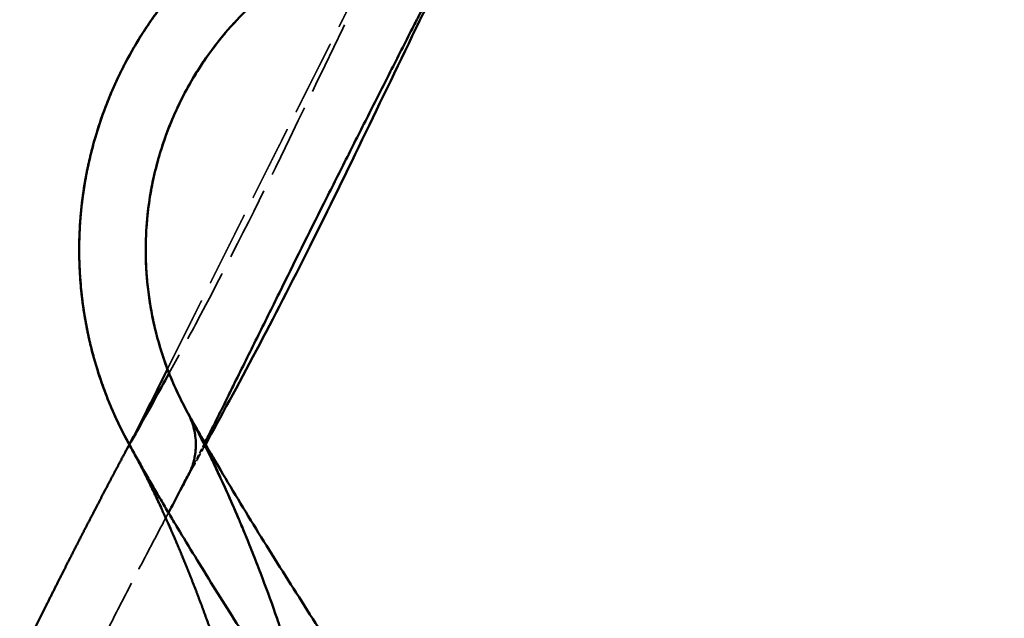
# Model space of a CAD drawing. Header units: millimetres. Extents: x 3278 to 6066, y 2420 to 4375.
# Tile 647 of 656: x 5722 to 5778, y 4166 to 4200. Entities that reach past the tile are written whole.
import ezdxf

# ---------------------------------------------------------------- set-up
doc = ezdxf.new("R2010")
doc.units = ezdxf.units.MM
doc.linetypes.add('DASHED', pattern=[0.2067, 0.1654, -0.0413])
for name, color, linetype, lineweight in [('Sichtbare Kanten(DIN)', 7, 'Continuous', 50), ('Sichtbare tangentiale Kanten(DIN)', 7, 'Continuous', 50), ('Verdeckte Kanten(DIN)', 7, 'DASHED', 35), ('Verdeckte tangentiale Kanten(DIN)', 7, 'DASHED', 35)]:
    doc.layers.add(name, color=color, linetype=linetype, lineweight=lineweight)

msp = doc.modelspace()

# ---------------------------------------------------------------- linework, layer by layer
at = {"layer": 'Sichtbare Kanten(DIN)'}
msp.add_line((5731.608, 4174.338), (5731.619, 4174.359), dxfattribs=at)
for points, degree, knots in [([(5746.15, 4215.361), (5745.945, 4215.189), (5745.739, 4215.016), (5745.534, 4214.844), (5745.329, 4214.672), (5745.124, 4214.5), (5744.226, 4213.746), (5743.328, 4212.993), (5742.634, 4212.411), (5741.941, 4211.829), (5741.248, 4211.247), (5739.861, 4210.084), (5738.475, 4208.921), (5737.781, 4208.339), (5737.089, 4207.757), (5736.395, 4207.176), (5735.356, 4206.303), (5734.315, 4205.43), (5733.972, 4205.137), (5733.618, 4204.854), (5733.273, 4204.561), (5732.598, 4203.952), (5731.948, 4203.307), (5731.63, 4202.977), (5731.318, 4202.638), (5731.013, 4202.291), (5730.12, 4201.225), (5729.297, 4200.088), (5728.78, 4199.299), (5728.299, 4198.48), (5727.856, 4197.635), (5727.048, 4195.894), (5726.408, 4194.065), (5726.131, 4193.13), (5725.9, 4192.179), (5725.717, 4191.216), (5725.445, 4189.269), (5725.369, 4187.3), (5725.38, 4186.313), (5725.44, 4185.328), (5725.55, 4184.35), (5725.864, 4182.411), (5726.366, 4180.526), (5726.661, 4179.601), (5727.002, 4178.694), (5727.385, 4177.809), (5727.804, 4176.953), (5728.265, 4176.118)], 7, [0.0880073, 0.0880073, 0.0880073, 0.0880073, 0.0880073, 0.0880073, 0.0880073, 0.0880073, 0.125, 0.125, 0.125, 0.125, 0.125, 0.25, 0.25, 0.25, 0.25, 0.25, 0.375, 0.375, 0.375, 0.375, 0.375, 0.4375, 0.4375, 0.4375, 0.4375, 0.4375, 0.5, 0.5, 0.5, 0.5, 0.5, 0.625, 0.625, 0.625, 0.625, 0.625, 0.75, 0.75, 0.75, 0.75, 0.75, 0.875, 0.875, 0.875, 0.875, 0.875, 1, 1, 1, 1, 1, 1, 1, 1]), ([(5728.265, 4176.118), (5727.767, 4177.021), (5726.879, 4178.92), (5725.926, 4181.998), (5725.405, 4185.272), (5725.364, 4188.655), (5725.826, 4192.037), (5726.781, 4195.309), (5728.189, 4198.366), (5729.691, 4200.677), (5731.047, 4202.347), (5732.124, 4203.499), (5733.066, 4204.382), (5733.868, 4205.055), (5734.7, 4205.753), (5735.746, 4206.631), (5737.422, 4208.037), (5739.516, 4209.794), (5741.938, 4211.827), (5743.522, 4213.156), (5744.269, 4213.783)], 3, [0, 0, 0, 0, 0.0596907, 0.12127, 0.1842991, 0.2482611, 0.3126201, 0.3768416, 0.4404163, 0.5028797, 0.5335817, 0.5638557, 0.5936729, 0.6087386, 0.6243722, 0.6556407, 0.6869111, 0.7494688, 0.8120542, 0.8678788, 0.8678788, 0.8678788, 0.8678788]), ([(5747.89, 4211.86), (5747.614, 4211.629), (5747.339, 4211.398), (5747.063, 4211.167), (5746.513, 4210.705), (5745.962, 4210.242), (5745.411, 4209.78), (5744.794, 4209.262), (5744.176, 4208.744), (5743.559, 4208.226), (5743.35, 4208.051), (5743.141, 4207.876), (5742.932, 4207.7), (5742.519, 4207.354), (5742.106, 4207.007), (5741.693, 4206.66), (5741.592, 4206.576), (5741.491, 4206.491), (5741.39, 4206.406), (5741.078, 4206.144), (5740.766, 4205.882), (5740.454, 4205.62), (5740.042, 4205.276), (5739.631, 4204.931), (5739.22, 4204.586), (5738.859, 4204.282), (5738.497, 4203.979), (5738.136, 4203.676), (5738.082, 4203.631), (5738.029, 4203.586), (5737.975, 4203.541), (5737.848, 4203.434), (5737.721, 4203.327), (5737.593, 4203.22), (5737.514, 4203.154), (5737.435, 4203.087), (5737.355, 4203.021), (5737.254, 4202.936), (5737.153, 4202.851), (5737.052, 4202.766), (5736.946, 4202.677), (5736.84, 4202.588), (5736.735, 4202.5), (5736.658, 4202.436), (5736.582, 4202.372), (5736.505, 4202.307), (5736.479, 4202.285), (5736.452, 4202.263), (5736.426, 4202.241), (5736.324, 4202.156), (5736.223, 4202.071), (5736.122, 4201.986), (5736.078, 4201.948), (5736.033, 4201.911), (5735.989, 4201.873), (5735.94, 4201.832), (5735.892, 4201.79), (5735.844, 4201.749), (5735.759, 4201.676), (5735.675, 4201.602), (5735.592, 4201.528), (5735.572, 4201.51), (5735.553, 4201.493), (5735.533, 4201.475), (5735.388, 4201.345), (5735.245, 4201.211), (5735.104, 4201.075), (5734.938, 4200.916), (5734.775, 4200.753), (5734.614, 4200.587), (5734.496, 4200.465), (5734.379, 4200.342), (5734.264, 4200.217), (5734.224, 4200.173), (5734.184, 4200.129), (5734.144, 4200.085), (5733.991, 4199.915), (5733.84, 4199.741), (5733.692, 4199.565), (5733.619, 4199.478), (5733.547, 4199.39), (5733.475, 4199.302), (5733.257, 4199.032), (5733.044, 4198.754), (5732.839, 4198.469), (5732.568, 4198.094), (5732.309, 4197.706), (5732.062, 4197.307), (5732.061, 4197.306), (5732.06, 4197.304), (5732.06, 4197.303), (5731.813, 4196.903), (5731.58, 4196.493), (5731.362, 4196.071), (5731.199, 4195.757), (5731.044, 4195.437), (5730.897, 4195.112), (5730.848, 4195.002), (5730.799, 4194.891), (5730.751, 4194.78), (5730.47, 4194.123), (5730.224, 4193.445), (5730.015, 4192.75), (5729.945, 4192.518), (5729.88, 4192.283), (5729.819, 4192.047), (5729.576, 4191.11), (5729.402, 4190.148), (5729.303, 4189.174), (5729.297, 4189.114), (5729.291, 4189.054), (5729.285, 4188.994), (5729.246, 4188.568), (5729.221, 4188.14), (5729.21, 4187.712), (5729.198, 4187.222), (5729.204, 4186.731), (5729.229, 4186.241), (5729.248, 4185.875), (5729.277, 4185.51), (5729.317, 4185.147), (5729.363, 4184.721), (5729.424, 4184.298), (5729.498, 4183.878), (5729.573, 4183.458), (5729.661, 4183.041), (5729.763, 4182.629), (5729.864, 4182.217), (5729.979, 4181.809), (5730.107, 4181.407), (5730.235, 4181.005), (5730.376, 4180.608), (5730.529, 4180.218), (5730.683, 4179.826), (5730.849, 4179.441), (5731.025, 4179.065), (5731.114, 4178.876), (5731.206, 4178.689), (5731.3, 4178.504), (5731.395, 4178.319), (5731.492, 4178.135), (5731.592, 4177.954)], 3, [0.0000005, 0.0000005, 0.0000005, 0.0000005, 0.0265632, 0.0265632, 0.0265632, 0.0796895, 0.0796895, 0.0796895, 0.1392193, 0.1392193, 0.1392193, 0.1593787, 0.1593787, 0.1593787, 0.1992231, 0.1992231, 0.1992231, 0.2089652, 0.2089652, 0.2089652, 0.23907, 0.23907, 0.23907, 0.2787204, 0.2787204, 0.2787204, 0.3135881, 0.3135881, 0.3135881, 0.3187496, 0.3187496, 0.3187496, 0.3310198, 0.3310198, 0.3310198, 0.3386805, 0.3386805, 0.3386805, 0.3484368, 0.3484368, 0.3484368, 0.3586291, 0.3586291, 0.3586291, 0.3660184, 0.3660184, 0.3660184, 0.3685541, 0.3685541, 0.3685541, 0.3783529, 0.3783529, 0.3783529, 0.3827072, 0.3827072, 0.3827072, 0.3874975, 0.3874975, 0.3874975, 0.3960156, 0.3960156, 0.3960156, 0.3980262, 0.3980262, 0.3980262, 0.4128466, 0.4128466, 0.4128466, 0.430162, 0.430162, 0.430162, 0.4428468, 0.4428468, 0.4428468, 0.4472735, 0.4472735, 0.4472735, 0.4643177, 0.4643177, 0.4643177, 0.4726994, 0.4726994, 0.4726994, 0.4983167, 0.4983167, 0.4983167, 0.5320762, 0.5320762, 0.5320762, 0.5322031, 0.5322031, 0.5322031, 0.56596, 0.56596, 0.56596, 0.5910993, 0.5910993, 0.5910993, 0.5995984, 0.5995984, 0.5995984, 0.6497261, 0.6497261, 0.6497261, 0.6664998, 0.6664998, 0.6664998, 0.7330801, 0.7330801, 0.7330801, 0.7371709, 0.7371709, 0.7371709, 0.7662518, 0.7662518, 0.7662518, 0.7995204, 0.7995204, 0.7995204, 0.824398, 0.824398, 0.824398, 0.8535163, 0.8535163, 0.8535163, 0.8826886, 0.8826886, 0.8826886, 0.9118856, 0.9118856, 0.9118856, 0.9411203, 0.9411203, 0.9411203, 0.9704748, 0.9704748, 0.9704748, 0.9852201, 0.9852201, 0.9852201, 0.9999999, 0.9999999, 0.9999999, 0.9999999]), ([(5749.572, 4209.898), (5748.036, 4206.866), (5746.538, 4203.809), (5742.818, 4196.147), (5740.693, 4191.675), (5737.556, 4185.398), (5736.501, 4183.35), (5734.468, 4179.514), (5733.444, 4177.643), (5732.628, 4176.148)], 3, [0.000184, 0.000184, 0.000184, 0.000184, 1.161301, 1.161301, 2.906446, 2.906446, 3.743723, 3.743723, 4.650907, 4.650907, 4.650907, 4.650907]), ([(5731.592, 4177.954), (5731.308, 4178.469), (5731.047, 4178.998), (5730.81, 4179.539), (5730.722, 4179.741), (5730.638, 4179.944), (5730.556, 4180.148), (5730.256, 4180.905), (5730.003, 4181.684), (5729.801, 4182.474), (5729.765, 4182.617), (5729.73, 4182.761), (5729.697, 4182.904), (5729.36, 4184.366), (5729.194, 4185.864), (5729.204, 4187.359), (5729.206, 4187.657), (5729.215, 4187.955), (5729.231, 4188.252), (5729.279, 4189.154), (5729.391, 4190.051), (5729.565, 4190.937), (5729.653, 4191.383), (5729.757, 4191.827), (5729.877, 4192.266), (5729.994, 4192.698), (5730.127, 4193.126), (5730.274, 4193.549), (5730.571, 4194.399), (5730.928, 4195.229), (5731.341, 4196.03)], 3, [0, 0, 0, 0, 0.0445224, 0.0445224, 0.0445224, 0.0611141, 0.0611141, 0.0611141, 0.122476, 0.122476, 0.122476, 0.1335671, 0.1335671, 0.1335671, 0.2463447, 0.2463447, 0.2463447, 0.2688224, 0.2688224, 0.2688224, 0.3369776, 0.3369776, 0.3369776, 0.3713556, 0.3713556, 0.3713556, 0.4051708, 0.4051708, 0.4051708, 0.4732117, 0.4732117, 0.4732117, 0.4732117]), ([(5730.533, 4180.189), (5730.233, 4179.643), (5729.947, 4179.125), (5729.305, 4177.967), (5728.998, 4177.416), (5728.539, 4176.592), (5728.391, 4176.328), (5728.27, 4176.114)], 3, [4.3685568, 4.3685568, 4.3685568, 4.3685568, 4.6428779, 4.6428779, 5.0291857, 5.0291857, 5.2042186, 5.2042186, 5.2042186, 5.2042186]), ([(5731.592, 4177.954), (5731.589, 4177.96), (5731.586, 4177.964), (5731.585, 4177.966), (5731.585, 4177.966), (5731.585, 4177.966), (5731.585, 4177.967), (5731.584, 4177.968), (5731.584, 4177.968), (5731.585, 4177.966), (5731.586, 4177.965), (5731.586, 4177.964), (5731.587, 4177.963), (5731.589, 4177.959), (5731.592, 4177.954), (5731.596, 4177.947), (5731.598, 4177.943), (5731.601, 4177.938), (5731.604, 4177.932), (5731.608, 4177.925), (5731.613, 4177.915), (5731.618, 4177.905), (5731.624, 4177.894), (5731.631, 4177.882), (5731.638, 4177.868), (5731.653, 4177.84), (5731.67, 4177.805), (5731.691, 4177.762), (5731.696, 4177.751), (5731.702, 4177.739), (5731.707, 4177.727), (5731.724, 4177.691), (5731.742, 4177.651), (5731.762, 4177.604), (5731.789, 4177.542), (5731.817, 4177.47), (5731.847, 4177.385), (5731.848, 4177.384), (5731.848, 4177.384), (5731.848, 4177.384), (5731.874, 4177.31), (5731.901, 4177.226), (5731.928, 4177.129), (5731.931, 4177.116), (5731.935, 4177.102), (5731.939, 4177.089), (5731.961, 4177.004), (5731.983, 4176.91), (5732.002, 4176.806), (5732.008, 4176.773), (5732.014, 4176.739), (5732.019, 4176.704), (5732.041, 4176.563), (5732.056, 4176.408), (5732.062, 4176.245), (5732.065, 4176.164), (5732.065, 4176.081), (5732.063, 4175.997), (5732.06, 4175.914), (5732.055, 4175.831), (5732.047, 4175.748), (5732.04, 4175.684), (5732.033, 4175.62), (5732.023, 4175.556), (5732.007, 4175.453), (5731.987, 4175.35), (5731.964, 4175.248), (5731.954, 4175.206), (5731.943, 4175.164), (5731.932, 4175.123), (5731.921, 4175.083), (5731.91, 4175.044), (5731.898, 4175.005), (5731.889, 4174.974), (5731.879, 4174.943), (5731.869, 4174.913), (5731.852, 4174.865), (5731.835, 4174.816), (5731.817, 4174.769), (5731.809, 4174.749), (5731.801, 4174.728), (5731.793, 4174.708), (5731.771, 4174.651), (5731.747, 4174.595), (5731.722, 4174.541), (5731.705, 4174.505), (5731.688, 4174.468), (5731.67, 4174.432), (5731.652, 4174.396), (5731.634, 4174.361), (5731.615, 4174.325)], 3, [0.0000001, 0.0000001, 0.0000001, 0.0000001, 0.0460008, 0.0460008, 0.0460008, 0.0530749, 0.0530749, 0.0530749, 0.0983146, 0.0983146, 0.0983146, 0.1142747, 0.1142747, 0.1142747, 0.1560493, 0.1560493, 0.1560493, 0.1820553, 0.1820553, 0.1820553, 0.2180373, 0.2180373, 0.2180373, 0.2548733, 0.2548733, 0.2548733, 0.3311852, 0.3311852, 0.3311852, 0.3508076, 0.3508076, 0.3508076, 0.4094497, 0.4094497, 0.4094497, 0.488122, 0.488122, 0.488122, 0.4883642, 0.4883642, 0.4883642, 0.5563556, 0.5563556, 0.5563556, 0.5656651, 0.5656651, 0.5656651, 0.622533, 0.622533, 0.622533, 0.6407969, 0.6407969, 0.6407969, 0.713783, 0.713783, 0.713783, 0.7500898, 0.7500898, 0.7500898, 0.7855844, 0.7855844, 0.7855844, 0.8128151, 0.8128151, 0.8128151, 0.8570633, 0.8570633, 0.8570633, 0.8752904, 0.8752904, 0.8752904, 0.8927998, 0.8927998, 0.8927998, 0.9066137, 0.9066137, 0.9066137, 0.9285355, 0.9285355, 0.9285355, 0.9378796, 0.9378796, 0.9378796, 0.9642699, 0.9642699, 0.9642699, 0.9821346, 0.9821346, 0.9821346, 1, 1, 1, 1]), ([(5731.592, 4177.954), (5731.707, 4177.746), (5732.053, 4177.124), (5732.765, 4175.87), (5734.135, 4173.532), (5736.111, 4170.304), (5738.594, 4166.387), (5742.059, 4161.034), (5746.53, 4154.23), (5751.932, 4145.913), (5757.281, 4137.378), (5762.454, 4128.609), (5766.506, 4121.096), (5769.516, 4114.942), (5771.63, 4110.258), (5773.248, 4106.301), (5774.438, 4103.104), (5775.563, 4099.866), (5776.553, 4096.556), (5777.306, 4093.16), (5777.874, 4089.71), (5778.247, 4085.363), (5778.198, 4080.14), (5777.649, 4074.952), (5776.6, 4069.846), (5775.321, 4065.703), (5774.066, 4062.485), (5773.015, 4060.129), (5771.857, 4057.834), (5770.596, 4055.606), (5769.394, 4053.696), (5768.441, 4052.314), (5767.954, 4051.643), (5767.793, 4051.419)], 3, [0.0000001, 0.0000001, 0.0000001, 0.0000001, 0.0050532, 0.0151595, 0.0307473, 0.0627901, 0.0958102, 0.1295732, 0.1986856, 0.2692847, 0.3409209, 0.4133156, 0.4862125, 0.5227619, 0.5592853, 0.5956971, 0.6138406, 0.631983, 0.6687304, 0.6873901, 0.7060619, 0.7432074, 0.7802011, 0.817212, 0.8542099, 0.8911029, 0.9094729, 0.9277904, 0.9460514, 0.9642276, 0.9823363, 0.9941121, 1, 1, 1, 1]), ([(5731.61, 4177.921), (5731.599, 4177.941), (5731.602, 4177.935), (5731.617, 4177.908), (5731.609, 4177.923), (5731.6, 4177.938), (5731.603, 4177.934), (5731.604, 4177.933), (5731.604, 4177.931), (5731.606, 4177.929), (5731.605, 4177.93), (5731.606, 4177.928), (5731.606, 4177.928), (5731.609, 4177.923), (5731.608, 4177.925), (5731.609, 4177.922), (5731.607, 4177.927), (5731.609, 4177.924), (5731.609, 4177.923), (5731.606, 4177.928), (5731.605, 4177.93), (5731.603, 4177.933), (5731.603, 4177.933), (5731.605, 4177.93), (5731.611, 4177.919), (5731.609, 4177.923), (5731.609, 4177.923), (5731.609, 4177.922), (5731.61, 4177.922), (5731.61, 4177.922), (5731.61, 4177.922), (5731.61, 4177.922), (5731.61, 4177.922), (5731.61, 4177.922), (5731.61, 4177.922), (5731.61, 4177.922), (5731.61, 4177.922), (5731.61, 4177.922), (5731.61, 4177.922), (5731.61, 4177.922)], 3, [0.057268, 0.057268, 0.057268, 0.057268, 0.341887, 0.341887, 0.742342, 0.742342, 1.276277, 1.276277, 2.700106, 2.700106, 6.496981, 6.496981, 16.621981, 16.621981, 30.121981, 30.121981, 34.621981, 34.621981, 36.121981, 36.121981, 36.621981, 36.621981, 39.121981, 39.121981, 40.996981, 40.996981, 41.348544, 41.348544, 41.612216, 41.612216, 41.661654, 41.661654, 41.665561, 41.665561, 41.666537, 41.666537, 41.667025, 41.667025, 41.667318, 41.667318, 41.667318, 41.667318]), ([(5734.956, 4170.812), (5734.954, 4170.817), (5734.952, 4170.822), (5734.95, 4170.826), (5734.83, 4171.12), (5734.708, 4171.412), (5734.585, 4171.704), (5734.544, 4171.802), (5734.502, 4171.899), (5734.461, 4171.997), (5734.294, 4172.388), (5734.123, 4172.779), (5733.95, 4173.168), (5733.863, 4173.364), (5733.775, 4173.56), (5733.686, 4173.755), (5733.595, 4173.954), (5733.504, 4174.152), (5733.412, 4174.349), (5733.383, 4174.412), (5733.354, 4174.475), (5733.324, 4174.537), (5733.261, 4174.673), (5733.197, 4174.809), (5733.132, 4174.944), (5733.075, 4175.065), (5733.017, 4175.185), (5732.959, 4175.306), (5732.924, 4175.379), (5732.888, 4175.453), (5732.852, 4175.526), (5732.804, 4175.626), (5732.755, 4175.726), (5732.706, 4175.826), (5732.655, 4175.929), (5732.603, 4176.032), (5732.552, 4176.134), (5732.513, 4176.212), (5732.473, 4176.29), (5732.433, 4176.368), (5732.367, 4176.498), (5732.3, 4176.627), (5732.232, 4176.756), (5732.206, 4176.807), (5732.179, 4176.858), (5732.152, 4176.909), (5732.074, 4177.058), (5731.996, 4177.205), (5731.917, 4177.353), (5731.904, 4177.378), (5731.891, 4177.402), (5731.878, 4177.427), (5731.819, 4177.536), (5731.76, 4177.645), (5731.701, 4177.754), (5731.676, 4177.8), (5731.652, 4177.845), (5731.627, 4177.89)], 3, [0.94155204, 0.94155204, 0.94155204, 0.94155204, 0.94166689, 0.94166689, 0.94166689, 0.94868623, 0.94868623, 0.94868623, 0.95103846, 0.95103846, 0.95103846, 0.96048185, 0.96048185, 0.96048185, 0.96525426, 0.96525426, 0.96525426, 0.97009428, 0.97009428, 0.97009428, 0.97163039, 0.97163039, 0.97163039, 0.97497143, 0.97497143, 0.97497143, 0.97793657, 0.97793657, 0.97793657, 0.97974717, 0.97974717, 0.97974717, 0.9822187, 0.9822187, 0.9822187, 0.98476103, 0.98476103, 0.98476103, 0.986699, 0.986699, 0.986699, 0.98994573, 0.98994573, 0.98994573, 0.99122283, 0.99122283, 0.99122283, 0.99495731, 0.99495731, 0.99495731, 0.99557011, 0.99557011, 0.99557011, 0.9983191, 0.9983191, 0.9983191, 0.99946416, 0.99946416, 0.99946416, 0.99946416]), ([(5734.956, 4170.812), (5734.956, 4170.813), (5734.954, 4170.817), (5734.948, 4170.831), (5734.944, 4170.842), (5734.931, 4170.872), (5734.922, 4170.895), (5734.896, 4170.958), (5734.878, 4171.003), (5734.823, 4171.135), (5734.784, 4171.229), (5734.663, 4171.52), (5734.575, 4171.727), (5734.278, 4172.422), (5734.059, 4172.922), (5733.504, 4174.157), (5733.162, 4174.886), (5732.536, 4176.172), (5732.262, 4176.703), (5731.899, 4177.387), (5731.822, 4177.531), (5731.729, 4177.703), (5731.714, 4177.731), (5731.693, 4177.768), (5731.688, 4177.779), (5731.678, 4177.796), (5731.675, 4177.803), (5731.667, 4177.817), (5731.664, 4177.823), (5731.658, 4177.833), (5731.657, 4177.836), (5731.652, 4177.844), (5731.65, 4177.848), (5731.646, 4177.855), (5731.645, 4177.858), (5731.641, 4177.864), (5731.64, 4177.867), (5731.636, 4177.873), (5731.635, 4177.876), (5731.631, 4177.883), (5731.63, 4177.885), (5731.627, 4177.89), (5731.627, 4177.89), (5731.627, 4177.89), (5731.627, 4177.89), (5731.627, 4177.89)], 3, [0, 0, 0, 0, 0.0071325, 0.0071325, 0.0151295, 0.0151295, 0.0269414, 0.0269414, 0.0463251, 0.0463251, 0.0820587, 0.0820587, 0.1554742, 0.1554742, 0.3267229, 0.3267229, 0.5833255, 0.5833255, 0.7716846, 0.7716846, 0.8217217, 0.8217217, 0.8311049, 0.8311049, 0.834626, 0.834626, 0.8370289, 0.8370289, 0.8393829, 0.8393829, 0.8407163, 0.8407163, 0.8428456, 0.8428456, 0.8451756, 0.8451756, 0.8488174, 0.8488174, 0.8561246, 0.8561246, 0.8764125, 0.8764125, 0.9372219, 0.9372219, 0.9523996, 0.9523996, 0.9523996, 0.9523996]), ([(5728.039, 4175.705), (5728.039, 4175.705), (5728.04, 4175.706), (5728.05, 4175.725), (5728.079, 4175.776), (5728.147, 4175.9), (5728.178, 4175.956), (5728.209, 4176.014), (5728.211, 4176.017), (5728.212, 4176.02)], 3, [5.3501238, 5.3501238, 5.3501238, 5.3501238, 5.3630034, 5.3630034, 5.424645, 5.424645, 5.4580138, 5.4580138, 5.4598976, 5.4598976, 5.4598976, 5.4598976]), ([(5731.784, 4168.518), (5731.773, 4168.546), (5731.761, 4168.574), (5731.75, 4168.602), (5731.739, 4168.631), (5731.728, 4168.659), (5731.684, 4168.768), (5731.64, 4168.878), (5731.608, 4168.959), (5731.575, 4169.04), (5731.542, 4169.121), (5731.323, 4169.66), (5731.1, 4170.196), (5730.906, 4170.651), (5730.71, 4171.104), (5730.51, 4171.557), (5730.289, 4172.047), (5730.065, 4172.536), (5730.046, 4172.576), (5730.028, 4172.616), (5730.009, 4172.656), (5729.761, 4173.191), (5729.496, 4173.743), (5729.251, 4174.243), (5729.181, 4174.429), (5728.65, 4175.392), (5728.551, 4175.599), (5728.265, 4176.118)], 7, [0.93586756, 0.93586756, 0.93586756, 0.93586756, 0.93586756, 0.93586756, 0.93586756, 0.93586756, 0.9375, 0.9375, 0.9375, 0.9375, 0.9375, 0.94221217, 0.94221217, 0.94221217, 0.94221217, 0.94221217, 0.96875, 0.96875, 0.96875, 0.96875, 0.96875, 0.97110609, 0.97110609, 0.97110609, 0.97110609, 0.97110609, 0.99999998, 0.99999998, 0.99999998, 0.99999998, 0.99999998, 0.99999998, 0.99999998, 0.99999998]), ([(5728.265, 4176.118), (5728.336, 4175.989), (5728.481, 4175.727), (5728.7, 4175.336), (5728.911, 4174.961), (5729.206, 4174.443), (5729.519, 4173.899), (5729.822, 4173.379), (5730.134, 4172.846), (5730.533, 4172.172), (5731.182, 4171.087), (5732.359, 4169.154), (5734.12, 4166.338), (5736.332, 4162.883), (5738.629, 4159.349), (5741.787, 4154.523), (5745.829, 4148.351), (5750.692, 4140.771), (5755.461, 4133.029), (5760.017, 4125.163), (5764.242, 4117.207), (5768.019, 4109.187), (5771.207, 4101.155), (5773.682, 4093.117), (5774.607, 4084.804), (5774.179, 4076.48), (5772.677, 4069.692), (5770.818, 4064.482), (5769.39, 4061.328), (5768.092, 4058.88), (5767.041, 4057.08), (5766.102, 4055.619), (5765.315, 4054.477), (5764.908, 4053.916), (5764.705, 4053.634)], 3, [0, 0, 0, 0, 0.0035378, 0.0071383, 0.0108593, 0.0145151, 0.0217042, 0.0254053, 0.0291075, 0.036496, 0.0439336, 0.0589433, 0.0893867, 0.1203273, 0.1516857, 0.1833919, 0.2475802, 0.3123841, 0.3772577, 0.4417539, 0.5055304, 0.5684084, 0.6303973, 0.6916789, 0.7530724, 0.8142596, 0.8754597, 0.9062166, 0.9371731, 0.9527587, 0.9684259, 0.9841718, 0.9920743, 1, 1, 1, 1]), ([(5731.158, 4173.495), (5731.158, 4173.495), (5731.159, 4173.498), (5731.165, 4173.509), (5731.171, 4173.519), (5731.186, 4173.547), (5731.196, 4173.566), (5731.221, 4173.611), (5731.236, 4173.639), (5731.286, 4173.731), (5731.329, 4173.81), (5731.446, 4174.028), (5731.517, 4174.163), (5731.595, 4174.312), (5731.607, 4174.336), (5731.619, 4174.359)], 3, [5.1948066, 5.1948066, 5.1948066, 5.1948066, 5.2078679, 5.2078679, 5.222448, 5.222448, 5.2370535, 5.2370535, 5.2516702, 5.2516702, 5.2811321, 5.2811321, 5.3394984, 5.3394984, 5.3505652, 5.3505652, 5.3505652, 5.3505652])]:
    msp.add_open_spline(points, degree=degree, knots=knots, dxfattribs=at)
for points, degree in [([(5731.341, 4196.03), (5732.331, 4197.952), (5733.488, 4199.394), (5734.425, 4200.389)], 3), ([(5728.265, 4176.118), (5728.267, 4176.122), (5728.269, 4176.126), (5728.271, 4176.129), (5728.273, 4176.133), (5728.275, 4176.136), (5728.276, 4176.14), (5728.278, 4176.144)], 7), ([(5728.265, 4176.118), (5728.27, 4176.127), (5728.274, 4176.136), (5728.278, 4176.144)], 3), ([(5728.265, 4176.118), (5728.265, 4176.118), (5728.265, 4176.118), (5728.265, 4176.118)], 3), ([(5731.455, 4174.025), (5731.409, 4173.943), (5731.365, 4173.865), (5731.325, 4173.793)], 3)]:
    msp.add_open_spline(points, degree=degree, dxfattribs=at)
at = {"layer": 'Sichtbare tangentiale Kanten(DIN)'}
msp.add_line((5731.619, 4174.359), (5731.654, 4174.425), dxfattribs=at)
for points, degree, knots in [([(5732.573, 4176.212), (5732.711, 4176.483), (5732.848, 4176.754), (5732.984, 4177.026), (5733.144, 4177.345), (5733.304, 4177.663), (5733.462, 4177.982), (5733.618, 4178.298), (5733.774, 4178.613), (5733.929, 4178.928), (5734.045, 4179.162), (5734.16, 4179.396), (5734.276, 4179.629), (5734.704, 4180.495), (5735.132, 4181.358), (5735.558, 4182.217), (5735.985, 4183.077), (5736.41, 4183.935), (5736.833, 4184.789), (5737.679, 4186.498), (5738.521, 4188.195), (5739.367, 4189.88), (5739.79, 4190.722), (5740.213, 4191.562), (5740.636, 4192.399), (5741.059, 4193.237), (5741.481, 4194.073), (5741.902, 4194.906), (5742.324, 4195.74), (5742.745, 4196.572), (5743.166, 4197.401), (5743.587, 4198.231), (5744.008, 4199.059), (5744.429, 4199.886), (5744.545, 4200.113), (5744.66, 4200.34), (5744.776, 4200.567), (5745.082, 4201.166), (5745.387, 4201.765), (5745.694, 4202.364), (5746.117, 4203.19), (5746.542, 4204.018), (5746.964, 4204.842), (5747.386, 4205.666), (5747.804, 4206.487), (5748.222, 4207.308), (5748.501, 4207.856), (5748.779, 4208.403), (5749.059, 4208.952), (5749.199, 4209.224), (5749.339, 4209.498), (5749.479, 4209.771)], 3, [0.0491206, 0.0491206, 0.0491206, 0.0491206, 0.0714348, 0.0714348, 0.0714348, 0.0976582, 0.0976582, 0.0976582, 0.1235958, 0.1235958, 0.1235958, 0.1428668, 0.1428668, 0.1428668, 0.2142898, 0.2142898, 0.2142898, 0.2857184, 0.2857184, 0.2857184, 0.4285737, 0.4285737, 0.4285737, 0.5000028, 0.5000028, 0.5000028, 0.5714325, 0.5714325, 0.5714325, 0.6428589, 0.6428589, 0.6428589, 0.7142908, 0.7142908, 0.7142908, 0.7339323, 0.7339323, 0.7339323, 0.7857162, 0.7857162, 0.7857162, 0.8571438, 0.8571438, 0.8571438, 0.9285726, 0.9285726, 0.9285726, 0.9761909, 0.9761909, 0.9761909, 0.9998766, 0.9998766, 0.9998766, 0.9998766]), ([(5728.265, 4176.118), (5727.983, 4175.592), (5727.702, 4175.066), (5727.422, 4174.538), (5727.143, 4174.009), (5726.865, 4173.479), (5726.565, 4172.906), (5726.267, 4172.331), (5726.244, 4172.287), (5726.222, 4172.244), (5726.199, 4172.2), (5725.923, 4171.669), (5725.649, 4171.136), (5725.397, 4170.646), (5725.146, 4170.155), (5724.896, 4169.663), (5724.602, 4169.083), (5724.309, 4168.503), (5724.265, 4168.415), (5724.22, 4168.327), (5724.176, 4168.24), (5723.832, 4167.554), (5723.488, 4166.868), (5723.19, 4166.268), (5722.892, 4165.667), (5722.596, 4165.065), (5722.3, 4164.462), (5722.005, 4163.858)], 7, [0, 0, 0, 0, 0, 0, 0, 0, 0.02889391, 0.02889391, 0.02889391, 0.02889391, 0.02889391, 0.03125, 0.03125, 0.03125, 0.03125, 0.03125, 0.05778783, 0.05778783, 0.05778783, 0.05778783, 0.05778783, 0.0625, 0.0625, 0.0625, 0.0625, 0.0625, 0.0946289, 0.0946289, 0.0946289, 0.0946289, 0.0946289, 0.0946289, 0.0946289, 0.0946289]), ([(5728.265, 4176.118), (5728.265, 4176.118), (5728.265, 4176.118), (5728.265, 4176.118), (5728.265, 4176.118), (5728.265, 4176.118), (5728.265, 4176.118), (5728.265, 4176.118), (5728.265, 4176.118), (5728.265, 4176.118), (5728.265, 4176.118), (5728.265, 4176.118), (5728.265, 4176.118), (5728.265, 4176.118), (5728.265, 4176.118), (5728.265, 4176.118), (5728.265, 4176.118), (5728.265, 4176.118), (5728.265, 4176.118), (5728.265, 4176.118), (5728.265, 4176.118), (5728.265, 4176.118), (5728.265, 4176.118), (5728.265, 4176.118), (5728.265, 4176.118), (5728.265, 4176.118), (5728.265, 4176.118), (5728.265, 4176.118), (5728.265, 4176.118), (5728.265, 4176.118), (5728.265, 4176.118), (5728.265, 4176.118), (5728.265, 4176.118), (5728.265, 4176.118)], 3, [0, 0, 0, 0, 0.0625, 0.0625, 0.0625, 0.125, 0.125, 0.125, 0.25, 0.25, 0.25, 0.5, 0.5, 0.5, 0.5829586, 0.5829586, 0.5829586, 0.75, 0.75, 0.75, 0.8053704, 0.8053704, 0.8053704, 0.875, 0.875, 0.875, 0.9375, 0.9375, 0.9375, 0.96875, 0.96875, 0.96875, 1, 1, 1, 1]), ([(5731.605, 4174.331), (5731.45, 4174.034), (5731.295, 4173.737), (5731.14, 4173.441), (5730.928, 4173.035), (5730.715, 4172.63), (5730.502, 4172.226)], 3, [0, 0, 0, 0, 0.0476188, 0.0476188, 0.0476188, 0.1128077, 0.1128077, 0.1128077, 0.1128077]), ([(5738.944, 4158.87), (5738.903, 4159.024), (5738.861, 4159.178), (5738.819, 4159.332), (5738.612, 4160.093), (5738.396, 4160.851), (5738.172, 4161.606), (5737.946, 4162.371), (5737.711, 4163.132), (5737.467, 4163.89), (5737.282, 4164.466), (5737.093, 4165.039), (5736.898, 4165.61), (5736.833, 4165.802), (5736.767, 4165.994), (5736.701, 4166.185), (5736.432, 4166.96), (5736.154, 4167.73), (5735.866, 4168.496), (5735.719, 4168.885), (5735.57, 4169.273), (5735.419, 4169.659), (5735.267, 4170.045), (5735.113, 4170.429), (5734.956, 4170.812)], 3, [0.84902937, 0.84902937, 0.84902937, 0.84902937, 0.85252828, 0.85252828, 0.85252828, 0.86982979, 0.86982979, 0.86982979, 0.88735175, 0.88735175, 0.88735175, 0.90065256, 0.90065256, 0.90065256, 0.90511891, 0.90511891, 0.90511891, 0.92320221, 0.92320221, 0.92320221, 0.93238828, 0.93238828, 0.93238828, 0.94155204, 0.94155204, 0.94155204, 0.94155204])]:
    msp.add_open_spline(points, degree=degree, knots=knots, dxfattribs=at)
for points, degree in [([(5728.278, 4176.144), (5728.598, 4176.743), (5728.914, 4177.348), (5729.221, 4177.965), (5729.526, 4178.584), (5729.832, 4179.202), (5730.138, 4179.819), (5730.445, 4180.436)], 7), ([(5731.627, 4177.89), (5731.615, 4177.911), (5731.604, 4177.933), (5731.592, 4177.954)], 3), ([(5731.654, 4174.425), (5731.691, 4174.497), (5731.728, 4174.569), (5731.766, 4174.641)], 3), ([(5733.155, 4164.812), (5732.971, 4165.344), (5732.783, 4165.875), (5732.591, 4166.406), (5732.395, 4166.935), (5732.196, 4167.464), (5731.992, 4167.991), (5731.784, 4168.518)], 7)]:
    msp.add_open_spline(points, degree=degree, dxfattribs=at)
at = {"layer": 'Verdeckte Kanten(DIN)', "ltscale": 25.517187}
msp.add_open_spline([(5745.176, 4209.58), (5742.293, 4203.795), (5739.576, 4198.017), (5735.266, 4189.185), (5733.614, 4185.923), (5731.523, 4182.005), (5731.012, 4181.064), (5730.533, 4180.189)], degree=3, knots=[0.416398, 0.416398, 0.416398, 0.416398, 2.585956, 2.585956, 3.929492, 3.929492, 4.368557, 4.368557, 4.368557, 4.368557], dxfattribs=at)
at = {"layer": 'Verdeckte Kanten(DIN)', "ltscale": 0.436449}
msp.add_open_spline([(5731.593, 4177.953), (5731.593, 4177.952), (5731.593, 4177.952), (5731.593, 4177.951), (5731.594, 4177.95), (5731.595, 4177.949), (5731.595, 4177.948), (5731.596, 4177.946), (5731.597, 4177.945), (5731.598, 4177.943), (5731.598, 4177.942), (5731.601, 4177.938), (5731.602, 4177.935), (5731.604, 4177.932), (5731.605, 4177.93), (5731.608, 4177.924), (5731.61, 4177.922), (5731.614, 4177.914), (5731.612, 4177.917), (5731.611, 4177.92), (5731.611, 4177.92), (5731.61, 4177.921)], degree=3, knots=[0, 0, 0, 0, 0.00012229, 0.00012229, 0.00036822, 0.00036822, 0.00061373, 0.00061373, 0.00110714, 0.00110714, 0.00159725, 0.00159725, 0.00356536, 0.00356536, 0.00552094, 0.00552094, 0.01334546, 0.01334546, 0.04151065, 0.04151065, 0.05726777, 0.05726777, 0.05726777, 0.05726777], dxfattribs=at)
at = {"layer": 'Verdeckte Kanten(DIN)', "ltscale": 1.112682}
msp.add_open_spline([(5728.27, 4176.114), (5728.251, 4176.08), (5728.231, 4176.045), (5728.175, 4175.945), (5728.137, 4175.878), (5728.08, 4175.778), (5728.059, 4175.741), (5728.042, 4175.71), (5728.039, 4175.705), (5728.039, 4175.705)], degree=3, knots=[5.2042186, 5.2042186, 5.2042186, 5.2042186, 5.2313944, 5.2313944, 5.2847651, 5.2847651, 5.3267781, 5.3267781, 5.3501238, 5.3501238, 5.3501238, 5.3501238], dxfattribs=at)
at = {"layer": 'Verdeckte Kanten(DIN)', "ltscale": 0.178607}
msp.add_open_spline([(5728.212, 4176.02), (5728.233, 4176.058), (5728.25, 4176.091), (5728.265, 4176.118)], degree=3, dxfattribs=at)
at = {"layer": 'Verdeckte Kanten(DIN)', "ltscale": 24.499403}
msp.add_open_spline([(5728.265, 4176.118), (5728.265, 4176.118), (5728.265, 4176.118), (5728.265, 4176.118), (5728.265, 4176.118), (5728.265, 4176.118), (5728.262, 4176.124), (5728.266, 4176.116), (5728.266, 4176.116), (5728.269, 4176.111), (5728.269, 4176.11), (5728.272, 4176.104), (5728.273, 4176.103), (5728.275, 4176.099), (5728.276, 4176.098), (5728.278, 4176.094), (5728.279, 4176.093), (5728.281, 4176.09), (5728.281, 4176.089), (5728.282, 4176.087), (5728.283, 4176.086), (5728.283, 4176.085), (5728.284, 4176.084), (5728.285, 4176.082), (5728.286, 4176.08), (5728.288, 4176.076), (5728.29, 4176.074), (5728.296, 4176.062), (5728.3, 4176.055), (5728.331, 4175.999), (5728.346, 4175.971), (5728.434, 4175.813), (5728.5, 4175.691), (5728.662, 4175.394), (5728.727, 4175.274), (5728.884, 4174.982), (5728.98, 4174.803), (5729.164, 4174.451), (5729.253, 4174.277), (5729.386, 4174.015), (5729.43, 4173.926), (5729.522, 4173.741), (5729.57, 4173.642), (5729.662, 4173.455), (5729.705, 4173.364), (5729.82, 4173.125), (5729.881, 4172.995), (5730.373, 4171.937), (5730.782, 4170.984), (5731.436, 4169.408), (5731.612, 4168.951), (5731.784, 4168.518)], degree=3, knots=[9.246775, 9.246775, 9.246775, 9.246775, 10, 10, 11.739967, 11.739967, 12.609963, 12.609963, 12.664496, 12.664496, 12.680126, 12.680126, 12.684037, 12.684037, 12.685997, 12.685997, 12.686981, 12.686981, 12.687474, 12.687474, 12.68772, 12.68772, 12.687965, 12.687965, 12.688463, 12.688463, 12.689465, 12.689465, 12.693478, 12.693478, 12.725156, 12.725156, 12.850415, 12.850415, 12.913613, 12.913613, 12.977415, 12.977415, 13.039921, 13.039921, 13.071229, 13.071229, 13.102974, 13.102974, 13.134924, 13.134924, 13.198649, 13.198649, 13.699752, 13.699752, 14.306684, 14.306684, 14.306684, 14.306684], dxfattribs=at)
at = {"layer": 'Verdeckte Kanten(DIN)', "ltscale": 2.961412}
msp.add_open_spline([(5732.628, 4176.148), (5732.556, 4176.016), (5732.473, 4175.865), (5732.162, 4175.296), (5731.895, 4174.813), (5731.58, 4174.248), (5731.515, 4174.133), (5731.455, 4174.025)], degree=3, knots=[4.650907, 4.650907, 4.650907, 4.650907, 4.7308964, 4.7308964, 4.9756352, 4.9756352, 5.0394116, 5.0394116, 5.0394116, 5.0394116], dxfattribs=at)
at = {"layer": 'Verdeckte Kanten(DIN)', "ltscale": 0.816431}
msp.add_open_spline([(5731.325, 4173.793), (5731.319, 4173.784), (5731.314, 4173.775), (5731.249, 4173.659), (5731.197, 4173.566), (5731.163, 4173.505), (5731.158, 4173.495), (5731.158, 4173.495)], degree=3, knots=[5.088091, 5.088091, 5.088091, 5.088091, 5.0945404, 5.0945404, 5.1686905, 5.1686905, 5.1948066, 5.1948066, 5.1948066, 5.1948066], dxfattribs=at)
at = {"layer": 'Verdeckte tangentiale Kanten(DIN)', "ltscale": 26.446548}
msp.add_open_spline([(5730.445, 4180.436), (5730.513, 4180.573), (5730.581, 4180.71), (5730.649, 4180.846), (5730.717, 4180.983), (5730.785, 4181.12), (5731.23, 4182.014), (5731.675, 4182.908), (5732.052, 4183.665), (5732.429, 4184.422), (5732.806, 4185.178), (5733.561, 4186.691), (5734.317, 4188.202), (5734.695, 4188.958), (5735.073, 4189.713), (5735.451, 4190.469), (5736.208, 4191.979), (5736.966, 4193.488), (5737.345, 4194.242), (5737.724, 4194.995), (5738.103, 4195.749), (5738.672, 4196.878), (5739.242, 4198.008), (5739.432, 4198.384), (5739.622, 4198.76), (5739.812, 4199.136), (5740.192, 4199.889), (5740.573, 4200.641), (5740.763, 4201.017), (5740.953, 4201.392), (5741.143, 4201.768), (5741.715, 4202.895), (5742.287, 4204.021), (5742.668, 4204.771), (5743.049, 4205.521), (5743.431, 4206.271), (5743.939, 4207.269), (5744.448, 4208.265), (5744.574, 4208.513), (5744.7, 4208.76), (5744.827, 4209.008), (5744.953, 4209.255), (5745.08, 4209.502)], degree=7, knots=[0.1024209, 0.1024209, 0.1024209, 0.1024209, 0.1024209, 0.1024209, 0.1024209, 0.1024209, 0.125, 0.125, 0.125, 0.125, 0.125, 0.25, 0.25, 0.25, 0.25, 0.25, 0.375, 0.375, 0.375, 0.375, 0.375, 0.5, 0.5, 0.5, 0.5, 0.5, 0.5625, 0.5625, 0.5625, 0.5625, 0.5625, 0.625, 0.625, 0.625, 0.625, 0.625, 0.75, 0.75, 0.75, 0.75, 0.75, 0.7913183, 0.7913183, 0.7913183, 0.7913183, 0.7913183, 0.7913183, 0.7913183, 0.7913183], dxfattribs=at)
at = {"layer": 'Verdeckte tangentiale Kanten(DIN)', "ltscale": 1.63897}
msp.add_open_spline([(5731.766, 4174.641), (5731.878, 4174.857), (5731.99, 4175.073), (5732.101, 4175.29), (5732.259, 4175.597), (5732.416, 4175.904), (5732.573, 4176.212)], degree=3, knots=[0.00594038, 0.00594038, 0.00594038, 0.00594038, 0.02381161, 0.02381161, 0.02381161, 0.04912057, 0.04912057, 0.04912057, 0.04912057], dxfattribs=at)
at = {"layer": 'Verdeckte tangentiale Kanten(DIN)', "ltscale": 22.009619}
msp.add_open_spline([(5730.502, 4172.226), (5730.404, 4172.039), (5730.306, 4171.853), (5730.208, 4171.667), (5729.742, 4170.782), (5729.278, 4169.901), (5728.818, 4169.019), (5728.358, 4168.138), (5727.901, 4167.257), (5727.447, 4166.372), (5726.993, 4165.487), (5726.542, 4164.598), (5726.092, 4163.707), (5725.642, 4162.816), (5725.195, 4161.921), (5724.749, 4161.026), (5724.526, 4160.578), (5724.303, 4160.13), (5724.081, 4159.682), (5723.859, 4159.233), (5723.637, 4158.784), (5723.416, 4158.335), (5723.195, 4157.886), (5722.975, 4157.437), (5722.755, 4156.987), (5722.608, 4156.687), (5722.461, 4156.386), (5722.315, 4156.086), (5722.242, 4155.936), (5722.169, 4155.786), (5722.096, 4155.636)], degree=3, knots=[0.1128077, 0.1128077, 0.1128077, 0.1128077, 0.1428564, 0.1428564, 0.1428564, 0.285714, 0.285714, 0.285714, 0.4285706, 0.4285706, 0.4285706, 0.5714279, 0.5714279, 0.5714279, 0.7142853, 0.7142853, 0.7142853, 0.7857142, 0.7857142, 0.7857142, 0.8571426, 0.8571426, 0.8571426, 0.9285718, 0.9285718, 0.9285718, 0.9761906, 0.9761906, 0.9761906, 1, 1, 1, 1], dxfattribs=at)

doc.saveas('drawing.dxf')
